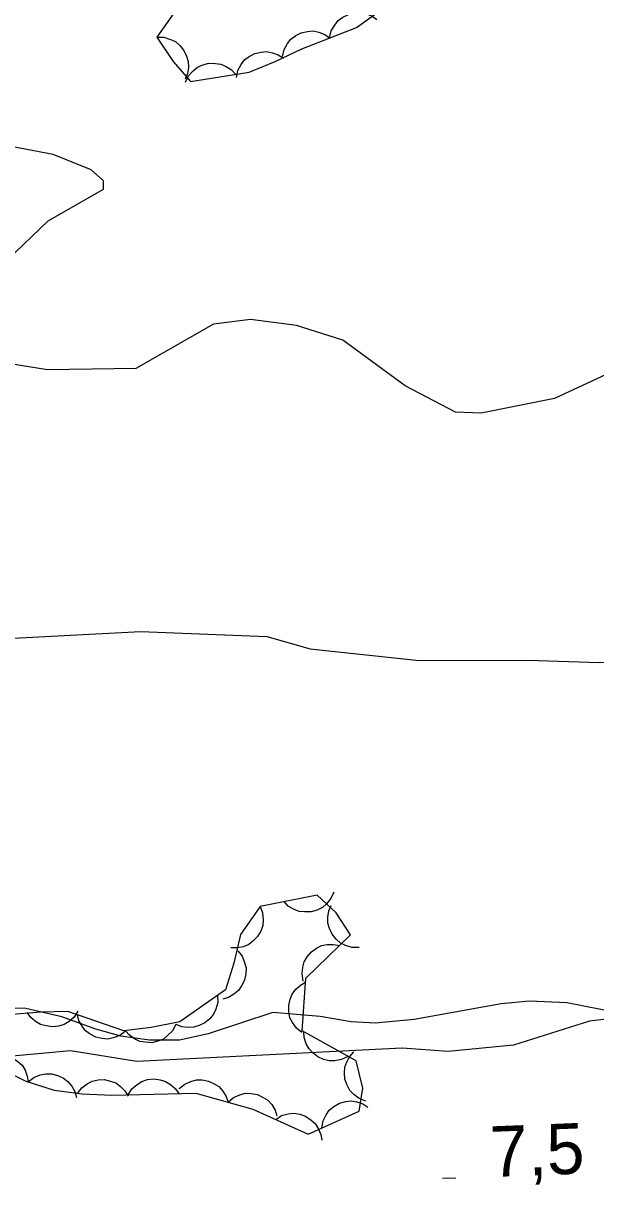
# Model space of a CAD drawing. Extents: x 336540 to 340074, y 5572036 to 5573747.
# Drawn here: x 337850.4 to 337884.3, y 5573435.2 to 5573504 of the extents above; entities that cross this region are included whole.
import ezdxf

# ---------------------------------------------------------------- set-up
doc = ezdxf.new("R2010")
doc.units = 0
for name, color, linetype in [('Niveau 2', 7, 'Continuous'), ('Niveau 22', 7, 'Continuous'), ('Niveau 3', 7, 'Continuous'), ('Niveau 44', 7, 'Continuous')]:
    doc.layers.add(name, color=color, linetype=linetype)

msp = doc.modelspace()

# ---------------------------------------------------------------- linework, layer by layer
at = {"layer": 'Niveau 2'}
for points in [[(337849.41, 5573489.93), (337851.84, 5573492.26), (337855.12, 5573494.12), (337855.11, 5573494.62), (337854.39, 5573495.28), (337852.14, 5573496.19), (337846.51, 5573497.25)], [(337903.34, 5573477.76), (337899.71, 5573479.62), (337894.21, 5573481.03), (337892.46, 5573482.47), (337890.03, 5573483.69), (337887.96, 5573484.11), (337886.78, 5573484.05), (337881.82, 5573481.74), (337877.47, 5573480.86), (337875.95, 5573480.93), (337872.98, 5573482.49), (337869.28, 5573485.18), (337866.54, 5573486.06), (337863.81, 5573486.42), (337861.62, 5573486.14), (337857.02, 5573483.52), (337851.79, 5573483.44), (337846.99, 5573484.2)], [(337847.86, 5573467.45), (337857.31, 5573467.94), (337864.78, 5573467.64), (337867.35, 5573466.92), (337873.81, 5573466.22), (337880.24, 5573466.23), (337884.48, 5573466.11), (337889.39, 5573466.35), (337891.93, 5573466.15), (337901.39, 5573466.81), (337904.21, 5573467.47), (337909.79, 5573467.75), (337917.68, 5573468.83), (337920.19, 5573469.65), (337923.25, 5573469.64), (337925.92, 5573470.28), (337926.4, 5573470.81), (337926.01, 5573471.81), (337922.3, 5573474.68), (337918.84, 5573476.03), (337912.44, 5573475.7), (337909.02, 5573476.37), (337907.8, 5573476.99), (337903.34, 5573477.76)], [(337886.4, 5573445.15), (337883.89, 5573444.86), (337879.39, 5573443.44), (337875.52, 5573443.06), (337872.79, 5573443.27), (337857.09, 5573442.47), (337853.16, 5573443.11), (337849.29, 5573442.75)]]:
    msp.add_lwpolyline(points, dxfattribs=at)
at = {"layer": 'Niveau 22'}
for points in [[(337933.96, 5573454.31), (337929.17, 5573450.7), (337927.43, 5573449.78), (337922.92, 5573448.1), (337917.47, 5573446.41), (337913.34, 5573444.23), (337910.86, 5573443.06), (337908.2, 5573441.96), (337907.25, 5573441.85), (337905.36, 5573442.04), (337903.58, 5573442.37), (337901.14, 5573442.67), (337896.05, 5573443.64), (337890.42, 5573444.6), (337887.58, 5573444.97), (337882.54, 5573445.94), (337880.34, 5573446.05), (337878.66, 5573445.89), (337873.5, 5573444.97), (337871.19, 5573444.75)], [(337871.19, 5573444.75), (337869.77, 5573444.83), (337867.94, 5573445.13), (337865.13, 5573445.37), (337861.31, 5573444.12), (337859.62, 5573443.73), (337857.84, 5573443.73), (337856.14, 5573443.97), (337854.66, 5573444.39), (337852.65, 5573445.11), (337850.52, 5573445.61), (337848.84, 5573445.66)]]:
    msp.add_lwpolyline(points, dxfattribs=at)
at = {"layer": 'Niveau 3'}
msp.add_line((337875.18, 5573435.56), (337875.97, 5573435.59), dxfattribs=at)
at = {"layer": 'Niveau 44'}
for points in [[(337860.23, 5573505.91), (337858.26, 5573503.12)], [(337858.26, 5573503.12), (337859.24, 5573501.68), (337860.26, 5573500.51), (337863.73, 5573501.05), (337865.27, 5573501.68), (337866.85, 5573502.44), (337870.09, 5573503.71), (337871.28, 5573504.56)], [(337868.5, 5573503.09), (337868.6, 5573503.5), (337868.8, 5573503.85), (337869, 5573504.11), (337869.28, 5573504.32), (337869.61, 5573504.48), (337869.99, 5573504.56), (337870.31, 5573504.6), (337870.66, 5573504.52), (337871, 5573504.39), (337871.3, 5573504.18)], [(337865.71, 5573501.99), (337865.8, 5573502.4), (337866, 5573502.75), (337866.2, 5573503.02), (337866.49, 5573503.23), (337866.82, 5573503.39), (337867.19, 5573503.47), (337867.52, 5573503.5), (337867.86, 5573503.43), (337868.21, 5573503.29), (337868.5, 5573503.09)], [(337858.26, 5573503.12), (337858.68, 5573503.12), (337859.07, 5573503), (337859.37, 5573502.87), (337859.63, 5573502.64), (337859.87, 5573502.35), (337860.03, 5573502), (337860.13, 5573501.69), (337860.14, 5573501.34), (337860.08, 5573500.97), (337859.95, 5573500.64)], [(337862.98, 5573500.74), (337863.07, 5573501.15), (337863.27, 5573501.51), (337863.46, 5573501.78), (337863.74, 5573501.99), (337864.07, 5573502.16), (337864.44, 5573502.24), (337864.77, 5573502.28), (337865.11, 5573502.21), (337865.46, 5573502.08), (337865.76, 5573501.88)], [(337859.97, 5573500.46), (337860.15, 5573500.84), (337860.42, 5573501.14), (337860.67, 5573501.36), (337860.99, 5573501.5), (337861.35, 5573501.59), (337861.74, 5573501.58), (337862.06, 5573501.54), (337862.38, 5573501.4), (337862.69, 5573501.19), (337862.93, 5573500.93)], [(337849.24, 5573441.94), (337850.52, 5573441.32), (337852.19, 5573440.78), (337853.85, 5573440.57), (337855.6, 5573440.48), (337860.57, 5573440.6), (337863.95, 5573439.66), (337867.22, 5573438.18), (337870.24, 5573439.54), (337870.46, 5573440.89), (337870.07, 5573442.51), (337866.87, 5573444.3), (337867.1, 5573447.4), (337869.74, 5573449.98), (337868.89, 5573451.27), (337867.76, 5573452.32), (337864.38, 5573451.66)], [(337868.74, 5573452.51), (337868.58, 5573452.13), (337868.32, 5573451.82), (337868.07, 5573451.59), (337867.76, 5573451.44), (337867.4, 5573451.34), (337867.02, 5573451.33), (337866.69, 5573451.35), (337866.37, 5573451.49), (337866.05, 5573451.68), (337865.8, 5573451.94)], [(337864.38, 5573451.66), (337863.22, 5573450), (337862.83, 5573448.29), (337862.34, 5573446.72), (337859.64, 5573444.82), (337857.93, 5573444.49), (337856.32, 5573444.29), (337853, 5573445.44), (337851.4, 5573445.4), (337849.49, 5573445.24)], [(337864.38, 5573451.66), (337864.53, 5573451.27), (337864.56, 5573450.86), (337864.54, 5573450.53), (337864.42, 5573450.2), (337864.23, 5573449.88), (337863.96, 5573449.61), (337863.71, 5573449.4), (337863.38, 5573449.27), (337863.02, 5573449.2), (337862.66, 5573449.2)], [(337870.24, 5573449.22), (337869.83, 5573449.22), (337869.44, 5573449.34), (337869.14, 5573449.49), (337868.88, 5573449.72), (337868.65, 5573450.01), (337868.49, 5573450.36), (337868.39, 5573450.67), (337868.39, 5573451.02), (337868.45, 5573451.39), (337868.59, 5573451.72)], [(337863.06, 5573449.03), (337863.32, 5573448.71), (337863.47, 5573448.33), (337863.55, 5573448.01), (337863.54, 5573447.66), (337863.46, 5573447.3), (337863.28, 5573446.95), (337863.11, 5573446.68), (337862.83, 5573446.46), (337862.51, 5573446.27), (337862.17, 5573446.17)], [(337866.94, 5573447.24), (337866.87, 5573447.66), (337866.91, 5573448.06), (337866.99, 5573448.38), (337867.18, 5573448.68), (337867.42, 5573448.96), (337867.73, 5573449.18), (337868.02, 5573449.34), (337868.36, 5573449.4), (337868.73, 5573449.41), (337869.09, 5573449.34)], [(337866.86, 5573444.19), (337866.53, 5573444.45), (337866.3, 5573444.78), (337866.15, 5573445.07), (337866.09, 5573445.42), (337866.08, 5573445.79), (337866.17, 5573446.16), (337866.28, 5573446.47), (337866.5, 5573446.75), (337866.77, 5573447), (337867.08, 5573447.18)], [(337861.87, 5573446.39), (337861.88, 5573445.97), (337861.77, 5573445.58), (337861.63, 5573445.28), (337861.41, 5573445.01), (337861.12, 5573444.77), (337860.78, 5573444.6), (337860.47, 5573444.5), (337860.12, 5573444.48), (337859.75, 5573444.53), (337859.42, 5573444.66)], [(337853.6, 5573445.46), (337853.38, 5573445.1), (337853.07, 5573444.84), (337852.79, 5573444.66), (337852.45, 5573444.56), (337852.09, 5573444.52), (337851.71, 5573444.58), (337851.39, 5573444.66), (337851.09, 5573444.84), (337850.81, 5573445.09), (337850.6, 5573445.38)], [(337856.4, 5573444.26), (337856.07, 5573444.01), (337855.69, 5573443.87), (337855.36, 5573443.8), (337855.01, 5573443.83), (337854.66, 5573443.92), (337854.32, 5573444.1), (337854.05, 5573444.29), (337853.84, 5573444.57), (337853.66, 5573444.9), (337853.57, 5573445.24)], [(337859.39, 5573444.67), (337859.2, 5573444.3), (337858.91, 5573444.01), (337858.66, 5573443.8), (337858.33, 5573443.67), (337857.97, 5573443.59), (337857.58, 5573443.61), (337857.26, 5573443.66), (337856.95, 5573443.81), (337856.65, 5573444.03), (337856.41, 5573444.3)], [(337869.59, 5573442.78), (337869.21, 5573442.59), (337868.81, 5573442.52), (337868.48, 5573442.51), (337868.14, 5573442.6), (337867.81, 5573442.75), (337867.51, 5573442.99), (337867.28, 5573443.22), (337867.11, 5573443.53), (337867, 5573443.89), (337866.97, 5573444.24)], [(337847.95, 5573442.56), (337848.32, 5573442.77), (337848.71, 5573442.87), (337849.04, 5573442.9), (337849.39, 5573442.83), (337849.73, 5573442.7), (337850.04, 5573442.48), (337850.29, 5573442.26), (337850.47, 5573441.96), (337850.6, 5573441.61), (337850.65, 5573441.26)], [(337870.64, 5573440.13), (337870.25, 5573440.28), (337869.93, 5573440.52), (337869.7, 5573440.76), (337869.53, 5573441.07), (337869.41, 5573441.42), (337869.39, 5573441.8), (337869.4, 5573442.13), (337869.52, 5573442.46), (337869.7, 5573442.78), (337869.94, 5573443.05)], [(337850.66, 5573441.27), (337850.99, 5573441.53), (337851.37, 5573441.68), (337851.69, 5573441.75), (337852.04, 5573441.74), (337852.4, 5573441.65), (337852.74, 5573441.48), (337853.01, 5573441.3), (337853.23, 5573441.02), (337853.42, 5573440.7), (337853.52, 5573440.35)], [(337853.57, 5573440.58), (337853.82, 5573440.92), (337854.15, 5573441.16), (337854.44, 5573441.31), (337854.79, 5573441.39), (337855.15, 5573441.4), (337855.53, 5573441.32), (337855.84, 5573441.21), (337856.12, 5573441), (337856.38, 5573440.74), (337856.57, 5573440.43)], [(337856.57, 5573440.5), (337856.79, 5573440.85), (337857.1, 5573441.12), (337857.38, 5573441.3), (337857.72, 5573441.4), (337858.09, 5573441.44), (337858.46, 5573441.38), (337858.78, 5573441.3), (337859.08, 5573441.11), (337859.36, 5573440.87), (337859.57, 5573440.58)], [(337859.6, 5573440.87), (337859.92, 5573441.14), (337860.29, 5573441.3), (337860.61, 5573441.39), (337860.96, 5573441.39), (337861.33, 5573441.32), (337861.67, 5573441.16), (337861.95, 5573440.99), (337862.18, 5573440.72), (337862.38, 5573440.41), (337862.49, 5573440.07)], [(337862.49, 5573440.07), (337862.81, 5573440.34), (337863.18, 5573440.5), (337863.5, 5573440.59), (337863.85, 5573440.58), (337864.22, 5573440.52), (337864.56, 5573440.35), (337864.84, 5573440.18), (337865.07, 5573439.92), (337865.27, 5573439.6), (337865.38, 5573439.26)], [(337868.04, 5573438.55), (337868.11, 5573438.96), (337868.29, 5573439.32), (337868.48, 5573439.6), (337868.75, 5573439.82), (337869.08, 5573440), (337869.45, 5573440.1), (337869.77, 5573440.14), (337870.12, 5573440.09), (337870.47, 5573439.97), (337870.77, 5573439.78)], [(337865.31, 5573439.05), (337865.66, 5573439.27), (337866.05, 5573439.37), (337866.38, 5573439.41), (337866.73, 5573439.35), (337867.08, 5573439.23), (337867.4, 5573439.01), (337867.65, 5573438.8), (337867.83, 5573438.51), (337867.98, 5573438.16), (337868.04, 5573437.81)]]:
    msp.add_lwpolyline(points, dxfattribs=at)

# ---------------------------------------------------------------- texts
at = {"layer": 'Niveau 3'}
msp.add_text('7,5    ', height=2.9999, rotation=2.27627, dxfattribs=at).set_placement((337878.06, 5573435.63))

doc.saveas('drawing.dxf')
